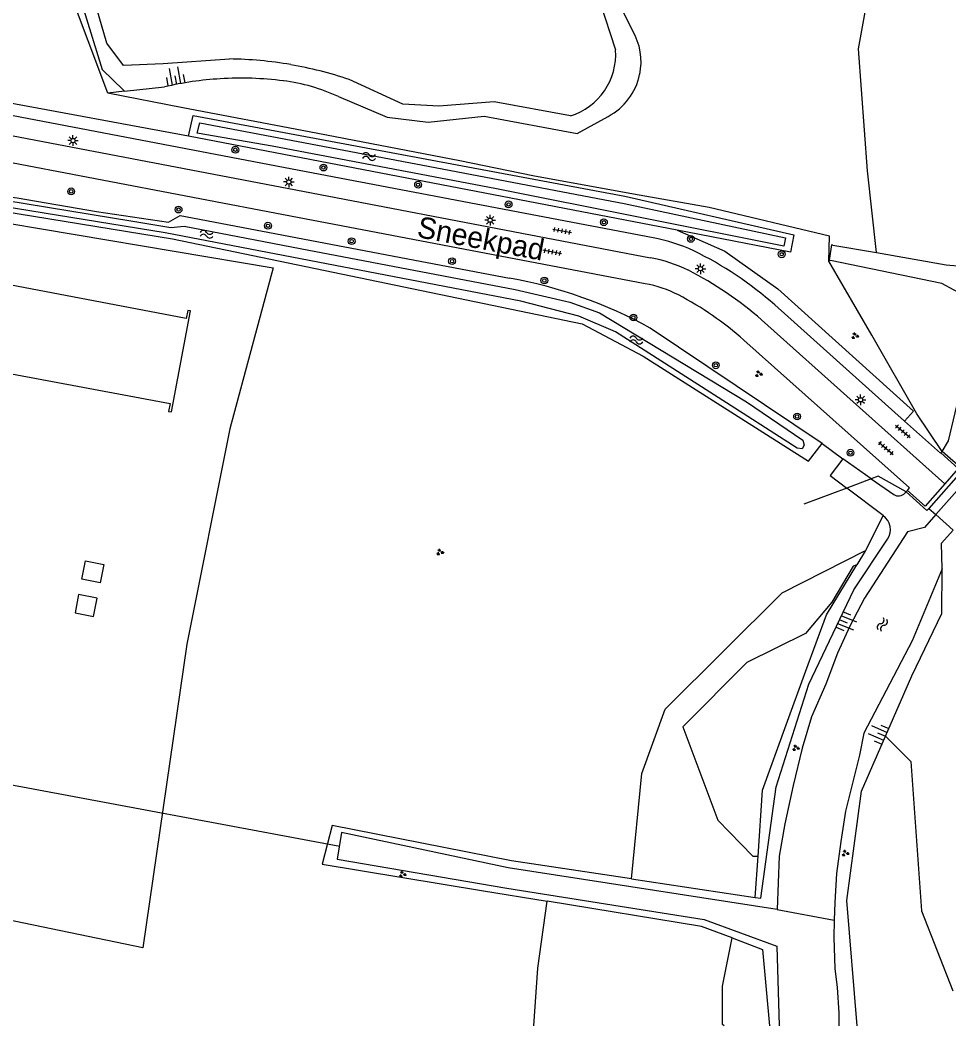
# Model space of a CAD drawing. Extents: x 124000 to 128010, y 398999 to 403000.
# Drawn here: x 127105.7 to 127214.9, y 399000 to 399118.3 of the extents above; entities that cross this region are included whole.
import ezdxf

# ---------------------------------------------------------------- set-up
doc = ezdxf.new("R2010")
doc.units = 0
for name, color, linetype in [('gg-afsc-erfafscheiding', 7, 'Continuous'), ('gg-afsc-faunaraster', 7, 'Continuous'), ('gg-afsc-hekwerk', 7, 'Continuous'), ('gg-anno-openbare ruimte label', 7, 'Continuous'), ('gg-bbg-bijgebouw', 7, 'Continuous'), ('gg-bbg-hoofdgebouw', 7, 'Continuous'), ('gg-knt-BGT kruinlijn', 7, 'Continuous'), ('gg-knt-bovenkant onderkant talud', 7, 'Continuous'), ('gg-knt-verharding', 7, 'Continuous'), ('gg-kntw-beschoeiing', 7, 'Continuous'), ('gg-kntw-bovenkant insteek waterloop', 7, 'Continuous'), ('gg-kntw-waterlijn', 7, 'Continuous'), ('gg-kwrk-duiker nz buis', 7, 'Continuous'), ('gg-kwrk-kunstwerk', 7, 'Continuous'), ('gg-kwrk-kunstwerk niveau 01', 7, 'Continuous'), ('gt-grn-groengrens', 7, 'Continuous'), ('gt-grn-groengrens NZ', 7, 'Continuous'), ('gt-grn-vlakafsluiter', 7, 'Continuous'), ('gt-symb-boom', 7, 'Continuous'), ('gt-symb-groenvak', 7, 'Continuous'), ('gt-symb-lichtmast', 7, 'Continuous'), ('gt-symb-talud symbool', 7, 'Continuous'), ('gt-symb-tegel verharding', 7, 'Continuous'), ('gt-symb-watersymbool', 7, 'Continuous')]:
    doc.layers.add(name, color=color, linetype=linetype)

# ---------------------------------------------------------------- blocks, each defined once
blk = doc.blocks.new('gt0-BOOM')
at = {"layer": 'gt-symb-boom'}
for radius in [0.4, 0.2]:
    blk.add_circle((0, 0), radius, dxfattribs=at)
blk = doc.blocks.new('gt0-TEG1')
at = {"layer": 'gt-symb-tegel verharding'}
for p, q in [((-1.12, 0), (1.12, 0)), ((-0.9, -0.25), (-0.9, 0.25)), ((-0.45, -0.25), (-0.45, 0.25)), ((0, -0.25), (0, 0.25)), ((0.45, -0.25), (0.45, 0.25)), ((0.9, -0.25), (0.9, 0.25))]:
    blk.add_line(p, q, dxfattribs=at)
blk = doc.blocks.new('gt0-LMAST')
at = {"layer": 'gt-symb-lichtmast'}
for p, q in [((-0.18, 0.17), (-0.45, 0.44)), ((-0.01, 0.25), (-0.01, 0.62)), ((0.17, 0.17), (0.44, 0.44)), ((-0.26, 0), (-0.63, 0)), ((-0.18, -0.18), (-0.45, -0.45)), ((-0.01, -0.25), (-0.01, -0.63)), ((0.44, -0.45), (0.17, -0.18)), ((0.24, 0), (0.62, 0))]:
    blk.add_line(p, q, dxfattribs=at)
blk.add_circle((-0.01, 0), 0.25, dxfattribs=at)
blk = doc.blocks.new('gt0-GRVAK')
at = {"layer": 'gt-symb-groenvak'}
for p, q in [((-0.11, 0.19), (-0.23, 0.24)), ((-0.18, 0.15), (0.09, 0.15)), ((-0.09, 0.21), (-0.16, 0.32)), ((-0.05, 0.21), (-0.05, 0.39)), ((0, 0.21), (0.06, 0.32)), ((0.01, 0.19), (0.13, 0.24)), ((0.26, -0.05), (0.2, 0.06)), ((0.3, -0.05), (0.3, 0.13)), ((0.35, -0.05), (0.41, 0.06)), ((-0.25, -0.23), (-0.36, -0.18)), ((-0.32, -0.26), (-0.05, -0.26)), ((-0.23, -0.21), (-0.29, -0.1)), ((-0.18, -0.2), (-0.18, -0.02)), ((-0.14, -0.21), (-0.07, -0.1)), ((-0.12, -0.23), (0, -0.18)), ((0.24, -0.07), (0.12, -0.02)), ((0.17, -0.11), (0.44, -0.11)), ((0.37, -0.07), (0.49, -0.02))]:
    blk.add_line(p, q, dxfattribs=at)
blk = doc.blocks.new('gt0-WA')
at = {"layer": 'gt-symb-watersymbool'}
for centre, start, end in [((-0.32, 0.02), 28.0725, 151.9275), ((0.43, 0.42), 208.0725, 331.9275), ((-0.32, -0.43), 28.0725, 151.9275), ((0.43, -0.03), 208.0725, 331.9275)]:
    blk.add_arc(centre, 0.425, start, end, dxfattribs=at)
blk = doc.blocks.new('gt0-TALUD_1')
at = {"layer": 'gt-symb-talud symbool'}
for p, q in [((-1, -1), (-1, 0)), ((-0.5, -2), (-0.5, 0)), ((0, -1), (0, 0)), ((0.5, -2), (0.5, 0)), ((1, -1), (1, 0))]:
    blk.add_line(p, q, dxfattribs=at)

msp = doc.modelspace()

# ---------------------------------------------------------------- linework, layer by layer
at = {"layer": 'gg-afsc-erfafscheiding'}
for p, q in [((127205.79, 399064.33), (127202.92, 399063.24)), ((127202.92, 399063.24), (127197.88, 399061.34))]:
    msp.add_line(p, q, dxfattribs=at)
msp.add_lwpolyline([(127209.88, 399062.78), (127206.6, 399064.63), (127205.79, 399064.33)], dxfattribs=at)
at = {"layer": 'gg-afsc-faunaraster'}
for points in [[(127115.99, 399109.67), (127104.2, 399141.11), (127107.15, 399149.64), (127110.43, 399158.48), (127113.66, 399166.89), (127117.1, 399175.33), (127120.48, 399183.47), (127125.35, 399194.53), (127128.51, 399201.5), (127133.26, 399201.3)], [(127200.81, 399089.91), (127200.9, 399092.87), (127186.74, 399096.21), (127177.82, 399097.78), (127166, 399099.95), (127157.41, 399101.7), (127139.67, 399105.12), (127124.81, 399107.95), (127115.99, 399109.67)], [(127214.12, 399067.53), (127211.17, 399071.96), (127205.86, 399081.21), (127200.81, 399089.91)]]:
    msp.add_lwpolyline(points, dxfattribs=at)
at = {"layer": 'gg-afsc-hekwerk'}
msp.add_lwpolyline([(127100.46, 399095.02), (127135.42, 399089.14), (127130.33, 399070.18), (127125.28, 399044.9), (127120.09, 399009.17), (127085.64, 399016.31)], dxfattribs=at)
at = {"layer": 'gg-bbg-bijgebouw'}
for points in [[(127112.92, 399052.51), (127113.35, 399054.69), (127115.52, 399054.26), (127115.09, 399052.08), (127112.92, 399052.51)], [(127112.13, 399048.55), (127114.31, 399048.12), (127114.74, 399050.29), (127112.56, 399050.72), (127112.13, 399048.55)]]:
    msp.add_lwpolyline(points, dxfattribs=at)
at = {"layer": 'gg-bbg-hoofdgebouw'}
msp.add_lwpolyline([(127098.67, 399076.86), (127099.01, 399076.8), (127099.18, 399077.7), (127123.32, 399073.17), (127123.14, 399072.24), (127123.47, 399072.18), (127125.73, 399084.06), (127125.4, 399084.12), (127125.22, 399083.19), (127101.11, 399087.75), (127101.28, 399088.67), (127100.93, 399088.74), (127098.67, 399076.86)], dxfattribs=at)
at = {"layer": 'gg-knt-BGT kruinlijn'}
for p, q in [((127117.95, 399109.89), (127122.65, 399110.4)), ((127205.79, 399064.33), (127202.44, 399066.66)), ((127205.79, 399064.33), (127208.44, 399062.49)), ((127207.18, 399060.01), (127202.92, 399063.24)), ((127209.76, 399062.65), (127209.88, 399062.78)), ((127177.58, 399017.29), (127192.15, 399015.1))]:
    msp.add_line(p, q, dxfattribs=at)
for points in [[(127117.46, 399143.41), (127115.36, 399136.56), (127112.74, 399131.99), (127110.6, 399127.7), (127115.34, 399112.43), (127117.82, 399110.02)], [(127177.7, 399117.03), (127175.28, 399122.02), (127171.04, 399124.61), (127164.34, 399134), (127163.13, 399139.57)], [(127143.11, 399109.26), (127148.86, 399106.84), (127153.66, 399106.25), (127160.25, 399106.95), (127171.21, 399104.91), (127174.86, 399106.94)], [(127202.44, 399066.66), (127200.96, 399064.73), (127202.92, 399063.24)], [(127192.15, 399015.1), (127192.8, 399015), (127194.62, 399028.1), (127198.45, 399040.19), (127203.73, 399051.25), (127207.69, 399057.21)], [(127207.45, 399034.05), (127210.55, 399041.16), (127214.1, 399048.47), (127214.14, 399053.72)], [(127204.15, 399000), (127202.91, 399014.76), (127204.63, 399027.6), (127207.45, 399034.05)], [(127177.58, 399017.29), (127163.46, 399019.42), (127142.37, 399023.57), (127141.22, 399019.03), (127159.95, 399015.92), (127167.67, 399014.66)], [(127189.42, 399010.35), (127185.84, 399011.7), (127167.67, 399014.66)], [(127189.42, 399010.35), (127192.99, 399009), (127193.81, 399000)]]:
    msp.add_lwpolyline(points, dxfattribs=at)
for centre, radius, start, end in [((127171.46, 399113.34), 7.25, 348.1792, 30.5694), ((127171.47, 399113.33), 7.23, 297.8896, 348.2029), ((127131.62, 399071.8), 39.63, 93.4662, 103.0818), ((127131.66, 399071.95), 39.48, 82.7631, 93.5442), ((127133.88, 399089.27), 22.02, 65.2083, 82.8028), ((127209.01, 399063.31), 1, 235.3287, 318.1818), ((127206.03, 399058.36), 2.01, 325.3937, 55.3206)]:
    msp.add_arc(centre, radius, start, end, dxfattribs=at)
at = {"layer": 'gg-knt-bovenkant onderkant talud'}
msp.add_line((127117.82, 399110.02), (127117.95, 399109.89), dxfattribs=at)
for points in [[(127130.3, 399113.68), (127122.5, 399113.13), (127117.85, 399112.9), (127115.89, 399115.55), (127112.56, 399127.04), (127115.78, 399132.8), (127118.5, 399138.86), (127119.48, 399143.23)], [(127175.73, 399114.72), (127173.9, 399120.37), (127167.84, 399124.78), (127162.81, 399133.07), (127161.9, 399136.78), (127161.96, 399137.9)], [(127170.4, 399106.99), (127161.42, 399108.64), (127154.91, 399108.13), (127150.68, 399108.39), (127144.39, 399111.27)], [(127214.12, 399067.53), (127214.88, 399068.78), (127216.44, 399075.39)]]:
    msp.add_lwpolyline(points, dxfattribs=at)
for centre, radius, start, end in [((127168.16, 399114.24), 7.58, 325.467, 3.658), ((127129.75, 399068.42), 45.27, 80.1275, 89.306), ((127129.75, 399068.12), 45.56, 71.2563, 80.1895), ((127168.13, 399114.26), 7.62, 287.361, 325.476)]:
    msp.add_arc(centre, radius, start, end, dxfattribs=at)
at = {"layer": 'gg-knt-verharding'}
for p, q in [((127138.48, 399100.59), (127094.02, 399109.07)), ((127093.37, 399106.85), (127138.12, 399098.29)), ((127137.49, 399095.2), (127092.56, 399103.78)), ((127180.12, 399092.64), (127138.48, 399100.59)), ((127138.12, 399098.29), (127179.84, 399090.32)), ((127179.19, 399087.26), (127137.49, 399095.2)), ((127209.72, 399071.11), (127194.45, 399084.76)), ((127214.46, 399063.75), (127192.9, 399083.01))]:
    msp.add_line(p, q, dxfattribs=at)
for points in [[(127210.04, 399062.96), (127210.31, 399063.27), (127190.79, 399080.64)], [(127213.98, 399067.37), (127213.94, 399067.33), (127209.72, 399071.11)]]:
    msp.add_lwpolyline(points, dxfattribs=at)
for centre, radius, start, end in [((127639.29, 398957.3), 566, 160.3067, 163.827), ((127176.62, 399073.25), 19.71, 65.1086, 79.7659), ((127166.48, 399053.2), 42.17, 48.4537, 64.0802), ((127176.55, 399072.94), 17.68, 64.0982, 79.303), ((127164.93, 399051.01), 42.49, 48.8426, 62.9164), ((127176.96, 399074.17), 13.28, 62.3641, 80.3201), ((127165.66, 399052.42), 37.79, 48.309, 62.4803)]:
    msp.add_arc(centre, radius, start, end, dxfattribs=at)
at = {"layer": 'gg-kntw-beschoeiing'}
msp.add_line((127213.39, 399060.11), (127217.17, 399064.34), dxfattribs=at)
for points in [[(127213.39, 399060.11), (127212.04, 399058.6), (127210.04, 399058.07)], [(127214.14, 399053.72), (127214.04, 399056.74), (127215.42, 399058.28)]]:
    msp.add_lwpolyline(points, dxfattribs=at)
at = {"layer": 'gg-kntw-bovenkant insteek waterloop'}
for p, q in [((127182.96, 399093.54), (127125.49, 399104.61)), ((127124.49, 399095.27), (127163.23, 399087.92)), ((127201.29, 399091.8), (127206.4, 399090.92)), ((127200.85, 399090.01), (127201.01, 399089.98)), ((127200.01, 399068.49), (127179.78, 399082.05)), ((127194.67, 399009.38), (127194.96, 399000)), ((127201.96, 399001.52), (127201.96, 399000))]:
    msp.add_line(p, q, dxfattribs=at)
for points in [[(127125.49, 399104.61), (127126.03, 399107.03), (127176.82, 399097.54), (127196.67, 399093.02), (127196.28, 399090.97), (127182.96, 399093.54)], [(127102.91, 399097.5), (127103.75, 399097.54), (127105.33, 399097.37), (127114.66, 399095.76), (127123.14, 399094.5), (127124.49, 399095.27)], [(127102.79, 399096.43), (127103.65, 399095.81), (127123.61, 399092.52), (127171.8, 399082.55)], [(127201.29, 399091.8), (127201.13, 399091.83), (127200.85, 399090.01)], [(127206.4, 399090.92), (127214.6, 399089.49), (127218.65, 399089.14), (127223.4, 399087.68), (127225.02, 399086.19)], [(127224.36, 399084.87), (127221.48, 399084.61), (127216.99, 399085.7), (127214.11, 399087.29), (127201.01, 399089.98)], [(127171.8, 399082.55), (127178.98, 399078.75), (127198.43, 399066.41), (127200.01, 399068.49)], [(127210.04, 399058.07), (127204.98, 399050.28), (127203.27, 399046.99)], [(127214.14, 399053.72), (127210.62, 399045.27), (127204.91, 399034.4)], [(127203.27, 399046.99), (127201.83, 399043.81), (127200.44, 399040.18), (127198.78, 399036.34), (127197.67, 399032.66), (127196.62, 399028.25), (127195.62, 399023.74), (127194.96, 399019.95), (127194.73, 399013.69)], [(127204.91, 399034.4), (127204.41, 399031.83), (127202.75, 399025.26), (127202.2, 399021.69), (127201.71, 399017.9), (127201.49, 399014.5), (127201.44, 399012.44)], [(127194.73, 399013.69), (127163.1, 399018.58), (127143.47, 399022.75), (127142.97, 399019.61), (127162.91, 399016.19), (127186.14, 399012.52), (127194.67, 399009.38)], [(127201.44, 399012.44), (127201.39, 399010.38), (127201.51, 399006.76), (127201.79, 399004.53), (127201.96, 399001.52)]]:
    msp.add_lwpolyline(points, dxfattribs=at)
msp.add_arc((127153.36, 399033.87), 54.95, 61.2663, 79.6509, dxfattribs=at)
at = {"layer": 'gg-kntw-waterlijn'}
for points in [[(127126.81, 399106.18), (127152.23, 399101.34), (127176.72, 399096.69), (127195.72, 399092.67), (127195.51, 399091.67), (127161.5, 399098.45), (127135.33, 399103.45), (127126.5, 399104.98), (127126.81, 399106.18)], [(127103.87, 399097.08), (127118.92, 399094.6), (127123.41, 399093.86), (127124.98, 399094.02), (127138.62, 399091.42), (127163.9, 399086.6), (127170.32, 399085.1), (127173.84, 399083.84), (127191.12, 399073.38), (127197.75, 399068.85), (127197.91, 399068.29), (127197.66, 399067.85), (127197.09, 399067.91), (127190.71, 399071.99), (127175.69, 399081.61), (127171.38, 399083.43), (127164.58, 399085.2), (127122.72, 399093.25), (127103.66, 399096.35), (127103.87, 399097.08)]]:
    msp.add_lwpolyline(points, dxfattribs=at)
at = {"layer": 'gg-kwrk-duiker nz buis'}
msp.add_line((127062.56, 399036.23), (127143.3, 399021.13), dxfattribs=at)
at = {"layer": 'gg-kwrk-kunstwerk'}
for p, q in [((127214.12, 399067.53), (127213.98, 399067.37)), ((127216.6, 399065.36), (127214.12, 399067.53)), ((127210.04, 399062.96), (127209.88, 399062.78))]:
    msp.add_line(p, q, dxfattribs=at)
for points in [[(127213.98, 399067.37), (127216.03, 399065.52), (127214.46, 399063.75)], [(127214.46, 399063.75), (127212.12, 399061.1), (127210.04, 399062.96)], [(127209.88, 399062.78), (127212.33, 399060.58), (127212.57, 399060.84)]]:
    msp.add_lwpolyline(points, dxfattribs=at)
at = {"layer": 'gg-kwrk-kunstwerk niveau 01'}
for p, q in [((127216.34, 399065.09), (127212.57, 399060.84)), ((127212.57, 399060.84), (127213.39, 399060.11)), ((127213.39, 399060.11), (127215.42, 399058.28))]:
    msp.add_line(p, q, dxfattribs=at)
at = {"layer": 'gt-grn-groengrens'}
for p, q in [((127125.49, 399104.61), (127094.38, 399110.37)), ((127207.18, 399060.01), (127205.11, 399055.91)), ((127205.11, 399055.91), (127204.08, 399054.21)), ((127192.15, 399015.1), (127192.48, 399019.95))]:
    msp.add_line(p, q, dxfattribs=at)
for points in [[(127206.4, 399090.92), (127205.36, 399100.53), (127204.28, 399114.86), (127206.14, 399125.08), (127215, 399126.01), (127216.9, 399132.74), (127223.15, 399139), (127224.67, 399157.41), (127228.53, 399171.78), (127232.99, 399179.52)], [(127182.96, 399093.54), (127188.56, 399091.07), (127194.8, 399086.67), (127210.77, 399072.28), (127209.72, 399071.11)], [(127177.58, 399017.29), (127178.82, 399029.66), (127181.54, 399037.23), (127195.31, 399050.92), (127205.11, 399055.91)], [(127204.08, 399054.21), (127203.68, 399054.04), (127201.14, 399049.81), (127198.04, 399046.14), (127191.17, 399042.71), (127183.62, 399035.15), (127187.74, 399024.17), (127191.86, 399019.95), (127192.48, 399019.95)], [(127192.48, 399019.95), (127193.01, 399027.72), (127195.8, 399035.38), (127198.08, 399041.74), (127200.54, 399048.34), (127204.08, 399054.21)], [(127207.45, 399034.05), (127210.44, 399031.08), (127211.69, 399013.53), (127215.39, 399004.14)], [(127166.09, 399000), (127166.57, 399006.78), (127167.67, 399014.66)], [(127188.49, 399000), (127188.31, 399000.15), (127188.31, 399004.66), (127189.42, 399010.35)]]:
    msp.add_lwpolyline(points, dxfattribs=at)
at = {"layer": 'gt-grn-groengrens NZ'}
msp.add_line((127200.01, 399068.49), (127202.44, 399066.66), dxfattribs=at)
at = {"layer": 'gt-grn-vlakafsluiter'}
for p, q in [((127117.95, 399109.89), (127115.99, 399109.67)), ((127200.85, 399090.01), (127200.81, 399089.91)), ((127194.73, 399013.69), (127201.44, 399012.44))]:
    msp.add_line(p, q, dxfattribs=at)

# ---------------------------------------------------------------- block references
at = {"layer": 'gt-symb-boom'}
for p in [(127130.99, 399103.02), (127141.35, 399100.92), (127152.49, 399098.9), (127111.68, 399098.12), (127163.13, 399096.59), (127124.31, 399095.98), (127134.83, 399094.08), (127174.34, 399094.49), (127184.58, 399092.53), (127144.67, 399092.26), (127195.26, 399090.72), (127156.48, 399089.91), (127167.34, 399087.64), (127177.82, 399083.29), (127187.51, 399077.67), (127197.07, 399071.65), (127203.35, 399067.39)]:
    msp.add_blockref('gt0-BOOM', p, dxfattribs=at)
at = {"layer": 'gt-symb-groenvak'}
for p in [(127203.87, 399081.13), (127192.54, 399076.66), (127155.05, 399055.7), (127196.91, 399032.67), (127202.73, 399020.3), (127150.65, 399017.83)]:
    msp.add_blockref('gt0-GRVAK', p, dxfattribs=at)
at = {"layer": 'gt-symb-lichtmast'}
for p in [(127111.9, 399104.09), (127137.29, 399099.22), (127160.97, 399094.73), (127185.71, 399089.03), (127204.54, 399073.61)]:
    msp.add_blockref('gt0-LMAST', p, dxfattribs=at)
at = {"layer": 'gt-symb-talud symbool'}
for p, xscale, yscale, rotation in [((127124.05, 399110.7), 0.9998889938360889, 0.9998889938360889, -169.45426563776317), ((127202.07, 399047.75), 0.9998499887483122, 0.9998499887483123, 67.53882429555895), ((127207.45, 399034.05), 0.9995278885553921, 0.9995278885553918, -113.5899901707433)]:
    msp.add_blockref('gt0-TALUD_1', p, dxfattribs=dict(at, xscale=xscale, yscale=yscale, rotation=rotation))
at = {"layer": 'gt-symb-tegel verharding'}
for p, rotation in [((127169.43, 399093.47), -10.197205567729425), ((127168.26, 399090.99), 169.39794170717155), ((127209.5, 399069.9), -40.61993954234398), ((127207.52, 399067.92), -40.61993954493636)]:
    msp.add_blockref('gt0-TEG1', p, dxfattribs=dict(at, rotation=rotation))
at = {"layer": 'gt-symb-watersymbool'}
for p in [(127146.66, 399102.22), (127127.55, 399093.08), (127178.1, 399080.65)]:
    msp.add_blockref('gt0-WA', p, dxfattribs=at)
at = {"layer": 'gt-symb-watersymbool', "rotation": -115.71951295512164}
msp.add_blockref('gt0-WA', (127207.12, 399047.24), dxfattribs=at)

# ---------------------------------------------------------------- texts
at = {"layer": 'gg-anno-openbare ruimte label'}
msp.add_text('Sneekpad', height=2.5, rotation=349.3, dxfattribs=at).set_placement((127152.25, 399092.76))

doc.saveas('drawing.dxf')
